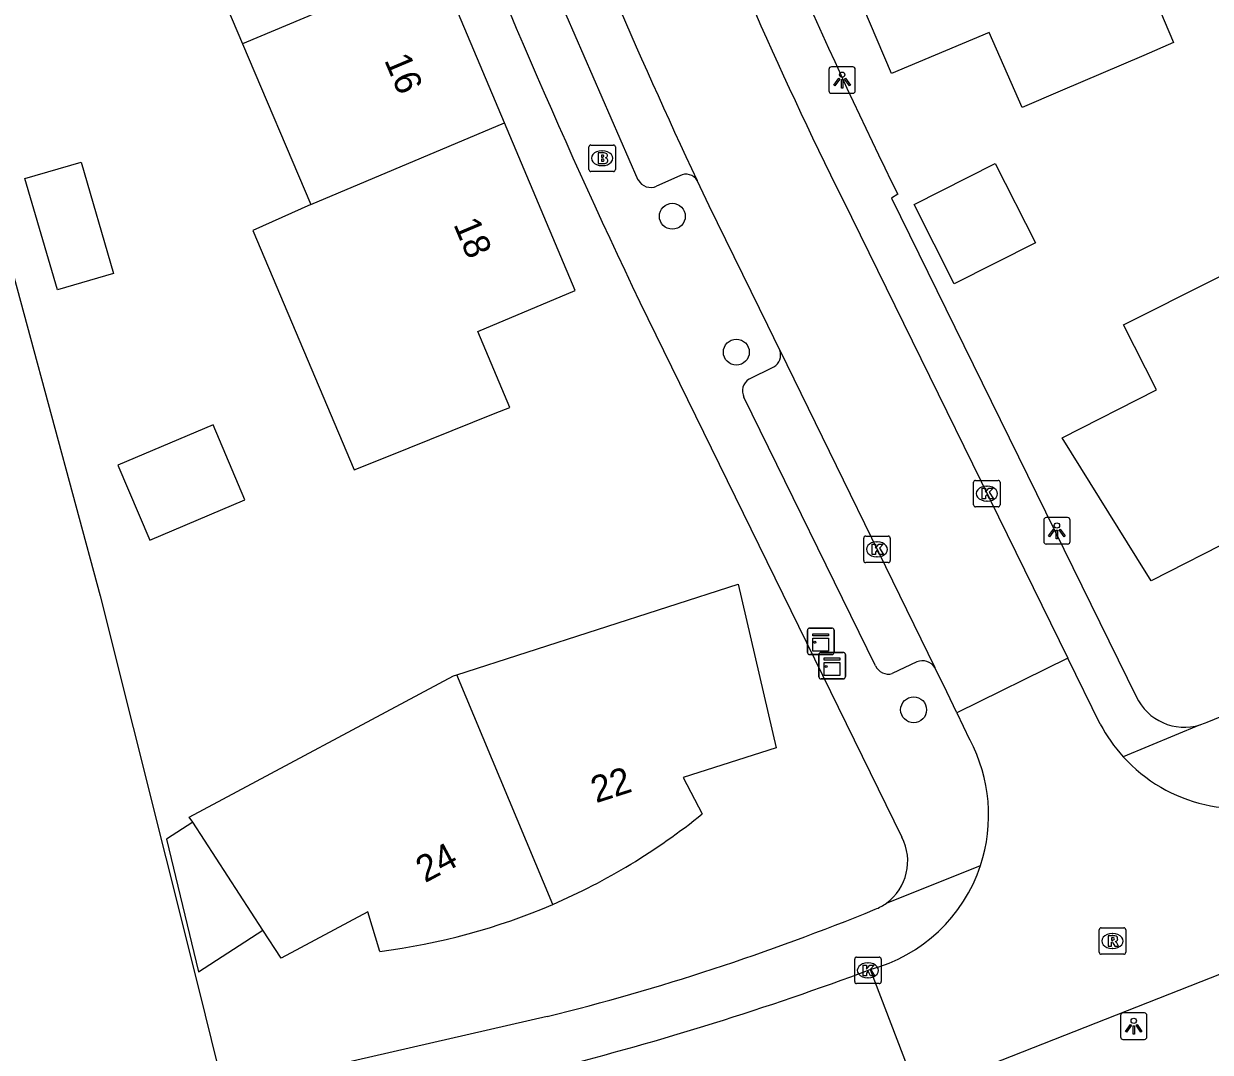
# Model space of a CAD drawing. Extents: x 159053 to 160041, y 380450 to 381422.
# Drawn here: x 159409.29 to 159454.08, y 380865.08 to 380903.9 of the extents above; entities that cross this region are included whole.
import ezdxf

# ---------------------------------------------------------------- set-up
doc = ezdxf.new("R2010")
doc.units = 0
for name, color, linetype in [('IMGEO_Boom', 7, 'Continuous'), ('IMGEO_Brandkraan', 7, 'Continuous'), ('IMGEO_Groenvoorziening', 7, 'Continuous'), ('IMGEO_Kast', 7, 'Continuous'), ('IMGEO_Kolk', 7, 'Continuous'), ('IMGEO_Lichtpunt', 7, 'Continuous'), ('IMGEO_Pand', 7, 'Continuous'), ('IMGEO_Pand_nummerreeks', 7, 'Continuous'), ('IMGEO_Rijbaan_lokaal_open', 7, 'Continuous'), ('IMGEO_Rioolput', 7, 'Continuous'), ('IMGEO_Voetpad_open', 7, 'Continuous')]:
    doc.layers.add(name, color=color, linetype=linetype)

msp = doc.modelspace()

# ---------------------------------------------------------------- linework, layer by layer
at = {"layer": 'IMGEO_Boom'}
for centre in [(159433.772, 380896.633), (159436.189, 380891.507), (159442.881, 380878.007)]:
    msp.add_circle(centre, 0.489, dxfattribs=at)
at = {"layer": 'IMGEO_Brandkraan'}
for p, q in [((159430.62, 380898.397), (159430.62, 380899.249)), ((159430.695, 380899.323), (159431.547, 380899.323)), ((159431.108, 380899.103), (159431.133, 380899.103)), ((159431.621, 380899.249), (159431.621, 380898.397)), ((159431.547, 380898.323), (159430.695, 380898.323)), ((159431.131, 380898.543), (159431.106, 380898.543))]:
    msp.add_line(p, q, dxfattribs=at)
for points in [[(159430.62, 380898.397), (159430.62, 380899.249)], [(159430.695, 380899.323), (159431.547, 380899.323)], [(159431.621, 380899.249), (159431.621, 380898.397)], [(159430.968, 380899.023), (159430.968, 380898.623), (159431.181, 380898.623)], [(159431.199, 380899.023), (159430.968, 380899.023)], [(159431.147, 380898.942), (159431.093, 380898.942), (159431.093, 380898.866)], [(159431.093, 380898.866), (159431.146, 380898.866)], [(159431.155, 380898.79), (159431.093, 380898.79), (159431.093, 380898.709)], [(159431.093, 380898.709), (159431.155, 380898.709)], [(159431.547, 380898.323), (159430.695, 380898.323)]]:
    msp.add_lwpolyline(points, dxfattribs=at)
for centre, radius, start, end in [((159430.697, 380899.247), 0.0765, 91.552, 178.448), ((159430.697, 380899.247), 0.0765, 91.552, 178.448), ((159431.545, 380899.247), 0.0765, 1.552, 88.448), ((159431.545, 380899.247), 0.0765, 1.552, 88.448), ((159431.148, 380898.904), 0.0379, 267.8285, 90.9355), ((159431.156, 380898.749), 0.0404, 269.8759, 90.5077), ((159431.187, 380898.874), 0.251, 268.6676, 293.5347), ((159431.203, 380898.878), 0.145, 59.4692, 91.5367), ((159431.228, 380898.925), 0.0922, 285.5137, 58.1501), ((159431.233, 380898.733), 0.105, 301.3115, 78.989), ((159430.697, 380898.399), 0.0765, 181.552, 268.448), ((159430.697, 380898.399), 0.0765, 181.552, 268.448), ((159431.545, 380898.399), 0.0765, 271.552, 358.448), ((159431.545, 380898.399), 0.0765, 271.552, 358.448)]:
    msp.add_arc(centre, radius, start, end, dxfattribs=at)
for centre, major_axis, ratio, start_param, end_param in [((159431.107, 380898.823), (-0.387, 0.002), 0.722429, 4.712389, 7.853982), ((159431.132, 380898.823), (-0.39, 0.002), 0.717154, 1.570796, 4.712389)]:
    msp.add_ellipse(centre, major_axis=major_axis, ratio=ratio, start_param=start_param, end_param=end_param, dxfattribs=at)
at = {"layer": 'IMGEO_Groenvoorziening'}
msp.add_lwpolyline([(159387.783, 380959.221), (159399.303, 380929.877), (159412.172, 380882.306), (159415.898, 380867.448), (159416.608, 380864.597)], dxfattribs=at)
at = {"layer": 'IMGEO_Kast'}
for p, q in [((159438.876, 380880.165), (159438.876, 380881.006)), ((159438.876, 380881.006), (159438.876, 380880.165)), ((159438.951, 380881.09), (159439.792, 380881.09)), ((159439.792, 380881.09), (159438.951, 380881.09)), ((159439.876, 380881.015), (159439.876, 380880.174)), ((159439.876, 380880.174), (159439.876, 380881.015)), ((159439.801, 380880.09), (159438.96, 380880.09)), ((159438.96, 380880.09), (159439.801, 380880.09)), ((159439.304, 380879.25), (159439.304, 380880.091)), ((159439.304, 380880.091), (159439.304, 380879.25)), ((159439.379, 380880.175), (159440.22, 380880.175)), ((159440.22, 380880.175), (159439.379, 380880.175)), ((159440.304, 380880.1), (159440.304, 380879.259)), ((159440.304, 380879.259), (159440.304, 380880.1)), ((159440.229, 380879.175), (159439.388, 380879.175)), ((159439.388, 380879.175), (159440.229, 380879.175))]:
    msp.add_line(p, q, dxfattribs=at)
for points in [[(159439.071, 380880.88), (159439.671, 380880.88), (159439.671, 380880.795), (159439.071, 380880.795), (159439.071, 380880.88)], [(159439.071, 380880.705), (159439.671, 380880.705), (159439.671, 380880.216), (159439.071, 380880.216), (159439.071, 380880.705)], [(159439.499, 380879.965), (159440.099, 380879.965), (159440.099, 380879.88), (159439.499, 380879.88), (159439.499, 380879.965)], [(159439.499, 380879.79), (159440.099, 380879.79), (159440.099, 380879.301), (159439.499, 380879.301), (159439.499, 380879.79)]]:
    msp.add_lwpolyline(points, dxfattribs=at)
for centre in [(159439.155, 380880.554), (159439.583, 380879.639)]:
    msp.add_circle(centre, 0.0377, dxfattribs=at)
for centre, start, end in [((159438.954, 380881.012), 92.4484, 184.2845), ((159438.954, 380881.012), 92.4484, 184.2845), ((159439.798, 380881.012), 2.4484, 94.2845), ((159439.798, 380881.012), 2.4484, 94.2845), ((159438.954, 380880.168), 182.4484, 274.2845), ((159438.954, 380880.168), 182.4484, 274.2845), ((159439.382, 380880.097), 92.4484, 184.2845), ((159439.382, 380880.097), 92.4484, 184.2845), ((159439.798, 380880.168), 272.4484, 4.2845), ((159439.798, 380880.168), 272.4484, 4.2845), ((159440.226, 380880.097), 2.4484, 94.2845), ((159440.226, 380880.097), 2.4484, 94.2845), ((159439.382, 380879.253), 182.4484, 274.2845), ((159439.382, 380879.253), 182.4484, 274.2845), ((159440.226, 380879.253), 272.4484, 4.2845), ((159440.226, 380879.253), 272.4484, 4.2845)]:
    msp.add_arc(centre, 0.0779, start, end, dxfattribs=at)
at = {"layer": 'IMGEO_Kolk'}
for p, q in [((159445.147, 380885.741), (159445.147, 380886.593)), ((159445.222, 380886.667), (159446.074, 380886.667)), ((159446.148, 380886.593), (159446.148, 380885.741)), ((159445.635, 380886.447), (159445.66, 380886.447)), ((159446.074, 380885.667), (159445.222, 380885.667)), ((159445.658, 380885.887), (159445.633, 380885.887)), ((159440.997, 380883.637), (159440.997, 380884.489)), ((159441.072, 380884.563), (159441.924, 380884.563)), ((159441.485, 380884.343), (159441.51, 380884.343)), ((159441.998, 380884.489), (159441.998, 380883.637)), ((159441.924, 380883.563), (159441.072, 380883.563)), ((159441.508, 380883.783), (159441.483, 380883.783)), ((159440.731, 380868.674), (159441.583, 380868.674)), ((159440.656, 380867.748), (159440.656, 380868.6)), ((159441.144, 380868.454), (159441.169, 380868.454)), ((159441.657, 380868.6), (159441.657, 380867.748)), ((159441.167, 380867.894), (159441.142, 380867.894)), ((159441.583, 380867.674), (159440.731, 380867.674))]:
    msp.add_line(p, q, dxfattribs=at)
for points in [[(159445.147, 380885.741), (159445.147, 380886.593)], [(159445.222, 380886.667), (159446.074, 380886.667)], [(159446.148, 380886.593), (159446.148, 380885.741)], [(159445.468, 380886.367), (159445.591, 380886.367), (159445.591, 380886.216), (159445.721, 380886.367), (159445.885, 380886.367), (159445.739, 380886.216), (159445.892, 380885.967), (159445.74, 380885.967), (159445.655, 380886.131), (159445.591, 380886.064), (159445.591, 380885.967), (159445.468, 380885.967), (159445.468, 380886.367)], [(159446.074, 380885.667), (159445.222, 380885.667)], [(159440.997, 380883.637), (159440.997, 380884.489)], [(159441.072, 380884.563), (159441.924, 380884.563)], [(159441.998, 380884.489), (159441.998, 380883.637)], [(159441.318, 380884.263), (159441.441, 380884.263), (159441.441, 380884.112), (159441.571, 380884.263), (159441.735, 380884.263), (159441.589, 380884.112), (159441.742, 380883.863), (159441.59, 380883.863), (159441.505, 380884.027), (159441.441, 380883.96), (159441.441, 380883.863), (159441.318, 380883.863), (159441.318, 380884.263)], [(159441.924, 380883.563), (159441.072, 380883.563)], [(159440.731, 380868.674), (159441.583, 380868.674)], [(159440.656, 380867.748), (159440.656, 380868.6)], [(159440.977, 380868.374), (159441.1, 380868.374), (159441.1, 380868.223), (159441.23, 380868.374), (159441.394, 380868.374), (159441.248, 380868.223), (159441.401, 380867.974), (159441.249, 380867.974), (159441.164, 380868.138), (159441.1, 380868.071), (159441.1, 380867.974), (159440.977, 380867.974), (159440.977, 380868.374)], [(159441.657, 380868.6), (159441.657, 380867.748)], [(159441.583, 380867.674), (159440.731, 380867.674)]]:
    msp.add_lwpolyline(points, dxfattribs=at)
for centre, start, end in [((159445.224, 380886.591), 91.552, 178.448), ((159445.224, 380886.591), 91.552, 178.448), ((159446.072, 380886.591), 1.552, 88.448), ((159446.072, 380886.591), 1.552, 88.448), ((159445.224, 380885.743), 181.552, 268.448), ((159445.224, 380885.743), 181.552, 268.448), ((159446.072, 380885.743), 271.552, 358.448), ((159446.072, 380885.743), 271.552, 358.448), ((159441.074, 380884.487), 91.552, 178.448), ((159441.074, 380884.487), 91.552, 178.448), ((159441.922, 380884.487), 1.552, 88.448), ((159441.922, 380884.487), 1.552, 88.448), ((159441.074, 380883.639), 181.552, 268.448), ((159441.074, 380883.639), 181.552, 268.448), ((159441.922, 380883.639), 271.552, 358.448), ((159441.922, 380883.639), 271.552, 358.448), ((159440.733, 380868.598), 91.552, 178.448), ((159440.733, 380868.598), 91.552, 178.448), ((159441.581, 380868.598), 1.552, 88.448), ((159441.581, 380868.598), 1.552, 88.448), ((159440.733, 380867.75), 181.552, 268.448), ((159440.733, 380867.75), 181.552, 268.448), ((159441.581, 380867.75), 271.552, 358.448), ((159441.581, 380867.75), 271.552, 358.448)]:
    msp.add_arc(centre, 0.0765, start, end, dxfattribs=at)
for centre, major_axis, ratio, start_param, end_param in [((159445.634, 380886.167), (-0.387, 0.002), 0.722429, 4.712389, 7.853982), ((159445.659, 380886.167), (-0.39, 0.002), 0.717154, 1.570796, 4.712389), ((159441.484, 380884.063), (-0.387, 0.002), 0.722429, 4.712389, 7.853982), ((159441.509, 380884.063), (-0.39, 0.002), 0.717154, 1.570796, 4.712389), ((159441.143, 380868.174), (-0.387, 0.002), 0.722429, 4.712389, 7.853982), ((159441.168, 380868.174), (-0.39, 0.002), 0.717154, 1.570796, 4.712389)]:
    msp.add_ellipse(centre, major_axis=major_axis, ratio=ratio, start_param=start_param, end_param=end_param, dxfattribs=at)
at = {"layer": 'IMGEO_Lichtpunt'}
for p, q in [((159440.586, 380902.272), (159439.778, 380902.272)), ((159440.586, 380902.272), (159439.778, 380902.272)), ((159439.684, 380902.177), (159439.684, 380901.37)), ((159439.684, 380902.177), (159439.684, 380901.37)), ((159440.68, 380901.37), (159440.68, 380902.177)), ((159440.68, 380901.37), (159440.68, 380902.177)), ((159439.778, 380901.276), (159440.586, 380901.276)), ((159439.778, 380901.276), (159440.586, 380901.276)), ((159448.694, 380885.261), (159447.886, 380885.261)), ((159448.694, 380885.261), (159447.886, 380885.261)), ((159447.792, 380885.166), (159447.792, 380884.359)), ((159447.792, 380885.166), (159447.792, 380884.359)), ((159448.788, 380884.359), (159448.788, 380885.166)), ((159448.788, 380884.359), (159448.788, 380885.166)), ((159447.886, 380884.265), (159448.694, 380884.265)), ((159447.886, 380884.265), (159448.694, 380884.265)), ((159450.691, 380866.471), (159450.691, 380865.664)), ((159450.691, 380866.471), (159450.691, 380865.664)), ((159451.593, 380866.566), (159450.785, 380866.566)), ((159451.593, 380866.566), (159450.785, 380866.566)), ((159451.687, 380865.664), (159451.687, 380866.471)), ((159451.687, 380865.664), (159451.687, 380866.471)), ((159450.785, 380865.57), (159451.593, 380865.57)), ((159450.785, 380865.57), (159451.593, 380865.57))]:
    msp.add_line(p, q, dxfattribs=at)
for points in [[(159440.058, 380901.841), (159440.097, 380901.813), (159439.909, 380901.551), (159439.871, 380901.578), (159440.058, 380901.841)], [(159440.16, 380901.793), (159440.207, 380901.793), (159440.207, 380901.471), (159440.16, 380901.471), (159440.16, 380901.793)], [(159440.27, 380901.813), (159440.308, 380901.84), (159440.495, 380901.578), (159440.456, 380901.55), (159440.27, 380901.813)], [(159448.166, 380884.83), (159448.205, 380884.802), (159448.017, 380884.54), (159447.979, 380884.567), (159448.166, 380884.83)], [(159448.268, 380884.782), (159448.315, 380884.782), (159448.315, 380884.46), (159448.268, 380884.46), (159448.268, 380884.782)], [(159448.378, 380884.802), (159448.416, 380884.829), (159448.603, 380884.567), (159448.564, 380884.539), (159448.378, 380884.802)], [(159451.065, 380866.135), (159451.104, 380866.107), (159450.916, 380865.845), (159450.878, 380865.872), (159451.065, 380866.135)], [(159451.167, 380866.087), (159451.214, 380866.087), (159451.214, 380865.765), (159451.167, 380865.765), (159451.167, 380866.087)], [(159451.277, 380866.107), (159451.315, 380866.134), (159451.502, 380865.872), (159451.463, 380865.844), (159451.277, 380866.107)]]:
    msp.add_lwpolyline(points, dxfattribs=at)
for centre in [(159440.183, 380901.975), (159448.291, 380884.964), (159451.19, 380866.269)]:
    msp.add_circle(centre, 0.0994, dxfattribs=at)
for centre, start, end in [((159439.778, 380902.177), 90, 180), ((159439.778, 380902.177), 90, 180), ((159440.586, 380902.177), 0, 90), ((159440.586, 380902.177), 0, 90), ((159439.778, 380901.37), 180, 270), ((159439.778, 380901.37), 180, 270), ((159440.586, 380901.37), 270, 0), ((159440.586, 380901.37), 270, 360), ((159447.886, 380885.166), 90, 180), ((159447.886, 380885.166), 90, 180), ((159448.694, 380885.166), 0, 90), ((159448.694, 380885.166), 0, 90), ((159447.886, 380884.359), 180, 270), ((159447.886, 380884.359), 180, 270), ((159448.694, 380884.359), 270, 0), ((159448.694, 380884.359), 270, 360), ((159450.785, 380866.471), 90, 180), ((159450.785, 380866.471), 90, 180), ((159451.593, 380866.471), 0, 90), ((159451.593, 380866.471), 0, 90), ((159450.785, 380865.664), 180, 270), ((159450.785, 380865.664), 180, 270), ((159451.593, 380865.664), 270, 0), ((159451.593, 380865.664), 270, 360)]:
    msp.add_arc(centre, 0.0946, start, end, dxfattribs=at)
at = {"layer": 'IMGEO_Pand'}
for points in [[(159411.697, 380911.8), (159413.002, 380908.175), (159415.055, 380909.013), (159417.551, 380903.138)], [(159446.793, 380911.415), (159449.265, 380905.517), (159451.363, 380906.349), (159452.697, 380903.191), (159451.578, 380902.697), (159448.411, 380901.353), (159446.975, 380900.743), (159445.736, 380903.567), (159442.047, 380902.022), (159439.379, 380908.299)], [(159424.886, 380906.225), (159417.551, 380903.138)], [(159427.441, 380900.163), (159424.886, 380906.225)], [(159417.551, 380903.138), (159420.125, 380897.081)], [(159420.125, 380897.081), (159417.932, 380896.096), (159421.762, 380887.066), (159422.993, 380887.56), (159427.088, 380889.202), (159427.633, 380889.421), (159426.433, 380892.288), (159430.109, 380893.831), (159427.441, 380900.163)], [(159420.125, 380897.081), (159427.441, 380900.163)], [(159411.451, 380898.672), (159412.675, 380894.468), (159410.558, 380893.852), (159409.334, 380898.055), (159411.451, 380898.672)], [(159447.479, 380895.625), (159444.416, 380894.078), (159442.9, 380897.079), (159445.963, 380898.626), (159447.479, 380895.625)], [(159455.564, 380883.052), (159455.107, 380884.541), (159451.847, 380882.876), (159451.307, 380883.741), (159448.483, 380888.267), (159452.048, 380890.082), (159450.799, 380892.535), (159457.704, 380896)], [(159417.636, 380885.929), (159416.433, 380888.764), (159412.844, 380887.241), (159414.047, 380884.406), (159417.636, 380885.929)], [(159425.64, 380879.326), (159436.255, 380882.753), (159437.692, 380876.57), (159434.182, 380875.448), (159434.903, 380874.082)], [(159415.665, 380873.763), (159415.538, 380873.959), (159425.516, 380879.286), (159425.64, 380879.326)], [(159429.262, 380870.665), (159425.64, 380879.326)], [(159415.665, 380873.763), (159414.68, 380873.123), (159415.88, 380868.118), (159418.308, 380869.696)], [(159418.308, 380869.696), (159415.665, 380873.763)], [(159422.733, 380868.891), (159422.278, 380870.382), (159419, 380868.631), (159418.308, 380869.696)]]:
    msp.add_lwpolyline(points, dxfattribs=at)
for centre, radius, start, end in [((159419.773, 380892.695), 23.986, 293.3032, 309.107), ((159419.759, 380892.736), 24.03, 277.1081, 293.2937)]:
    msp.add_arc(centre, radius, start, end, dxfattribs=at)
at = {"layer": 'IMGEO_Rijbaan_lokaal_open'}
for points in [[(159437.83, 380891.578), (159437.382, 380892.506), (159435.166, 380897.023), (159434.938, 380897.5), (159434.712, 380897.978)], [(159440.203, 380897.267), (159448.706, 380879.957)], [(159437.83, 380891.578), (159443.686, 380879.608)], [(159448.706, 380879.957), (159444.514, 380877.895)], [(159449.928, 380877.47), (159448.706, 380879.957)], [(159444.514, 380877.895), (159444.135, 380878.69), (159443.686, 380879.608)], [(159444.514, 380877.895), (159444.997, 380876.883)], [(159441.244, 380868.205), (159443.031, 380863.534)], [(159443.031, 380863.534), (159454.503, 380868.061)]]:
    msp.add_lwpolyline(points, dxfattribs=at)
for centre, radius, start, end in [((159618.579, 380984.756), 203.316, 200.71342, 205.2654), ((159585.371, 380969.529), 162.159, 200.60872, 206.46344), ((159455.182, 380880.232), 5.935, 207.7311, 222.2904), ((159439.682, 380874.032), 6.032, 341.6358, 28.2048), ((159455.206, 380880.246), 5.963, 222.2366, 291.8587), ((159439.675, 380874.036), 6.039, 285.0552, 341.6167), ((159400.903, 380976.499), 115.564, 284.23202, 290.43118)]:
    msp.add_arc(centre, radius, start, end, dxfattribs=at)
at = {"layer": 'IMGEO_Rioolput'}
for p, q in [((159449.888, 380868.856), (159449.888, 380869.708)), ((159449.963, 380869.782), (159450.815, 380869.782)), ((159450.376, 380869.562), (159450.401, 380869.562)), ((159450.889, 380869.708), (159450.889, 380868.856)), ((159450.815, 380868.782), (159449.963, 380868.782)), ((159450.399, 380869.002), (159450.374, 380869.002))]:
    msp.add_line(p, q, dxfattribs=at)
for points in [[(159449.888, 380868.856), (159449.888, 380869.708)], [(159449.963, 380869.782), (159450.815, 380869.782)], [(159450.889, 380869.708), (159450.889, 380868.856)], [(159450.477, 380869.48), (159450.225, 380869.482), (159450.225, 380869.082)], [(159450.225, 380869.082), (159450.349, 380869.082), (159450.349, 380869.244), (159450.36, 380869.244)], [(159450.403, 380869.401), (159450.349, 380869.401), (159450.349, 380869.32)], [(159450.349, 380869.32), (159450.401, 380869.32)], [(159450.407, 380869.215), (159450.478, 380869.082), (159450.618, 380869.082), (159450.553, 380869.208)], [(159450.815, 380868.782), (159449.963, 380868.782)]]:
    msp.add_lwpolyline(points, dxfattribs=at)
for centre, radius, start, end in [((159449.965, 380869.706), 0.0765, 91.552, 178.448), ((159449.965, 380869.706), 0.0765, 91.552, 178.448), ((159450.813, 380869.706), 0.0765, 1.552, 88.448), ((159450.813, 380869.706), 0.0765, 1.552, 88.448), ((159450.359, 380869.191), 0.0533, 26.0293, 88.6989), ((159450.385, 380869.509), 0.19, 274.7715, 282.9687), ((159450.409, 380869.305), 0.0964, 77.0061, 93.1865), ((159450.423, 380869.362), 0.0378, 276.6634, 79.6772), ((159450.476, 380869.37), 0.109, 350.3612, 89.416), ((159450.474, 380869.37), 0.112, 277.5842, 350.9817), ((159450.458, 380869.155), 0.108, 29.5134, 73.7905), ((159449.965, 380868.858), 0.0765, 181.552, 268.448), ((159449.965, 380868.858), 0.0765, 181.552, 268.448), ((159450.813, 380868.858), 0.0765, 271.552, 358.448), ((159450.813, 380868.858), 0.0765, 271.552, 358.448)]:
    msp.add_arc(centre, radius, start, end, dxfattribs=at)
for centre, major_axis, ratio, start_param, end_param in [((159450.375, 380869.282), (-0.387, 0.002), 0.722429, 4.712389, 7.853982), ((159450.4, 380869.282), (-0.39, 0.002), 0.717154, 1.570796, 4.712389)]:
    msp.add_ellipse(centre, major_axis=major_axis, ratio=ratio, start_param=start_param, end_param=end_param, dxfattribs=at)
at = {"layer": 'IMGEO_Voetpad_open'}
for points in [[(159432.485, 380898.002), (159429.428, 380905.026), (159426.906, 380911.269), (159426.92, 380911.65), (159427.22, 380911.895), (159428.084, 380912.239)], [(159434.051, 380898.164), (159433.18, 380897.765)], [(159442.282, 380897.463), (159442.043, 380897.312), (159451.283, 380878.508)], [(159432.55, 380893.397), (159442.437, 380873.196)], [(159436.656, 380890.488), (159437.599, 380890.949)], [(159441.443, 380879.669), (159436.477, 380889.801)], [(159443.005, 380879.819), (159442.074, 380879.374)], [(159453.961, 380877.544), (159457.35, 380878.928), (159457.932, 380879.162)], [(159453.697, 380877.441), (159450.791, 380876.238)], [(159441.852, 380870.712), (159445.406, 380872.132)], [(159429.053, 380866.431), (159418.791, 380864.086), (159417.452, 380863.784)]]:
    msp.add_lwpolyline(points, dxfattribs=at)
for centre, radius, start, end in [((159607.884, 380979.275), 184.709, 200.78794, 206.29061), ((159654.06, 380999.595), 245.652, 200.63276, 205.61432), ((159434.283, 380897.719), 0.501, 31.0684, 117.4992), ((159432.963, 380898.266), 0.546, 208.8844, 293.4562), ((159437.342, 380891.4), 0.519, 299.6385, 20.03), ((159436.953, 380890.044), 0.534, 123.7558, 207.0364), ((159443.212, 380879.284), 0.574, 34.3758, 111.1942), ((159441.928, 380879.884), 0.53, 203.8814, 286.0054), ((159453.103, 380879.361), 2.01, 205.1136, 287.1951), ((159453.088, 380879.391), 2.043, 287.3366, 295.2901), ((159440.702, 380872.294), 1.956, 306.0218, 27.474), ((159407.192, 380954.245), 90.494, 283.97973, 292.23359), ((159440.742, 380872.215), 1.868, 291.7055, 306.4501)]:
    msp.add_arc(centre, radius, start, end, dxfattribs=at)

# ---------------------------------------------------------------- texts
at = {"layer": 'IMGEO_Pand_nummerreeks'}
for s, rotation, p in [('16', 292.8491, (159422.886, 380902.529)), ('18', 292.8491, (159425.497, 380896.331)), ('22', 17.7269, (159430.892, 380874.48)), ('24', 28.1093, (159424.438, 380871.461))]:
    msp.add_text(s, height=1, rotation=rotation, dxfattribs=at).set_placement(p)

doc.saveas('drawing.dxf')
